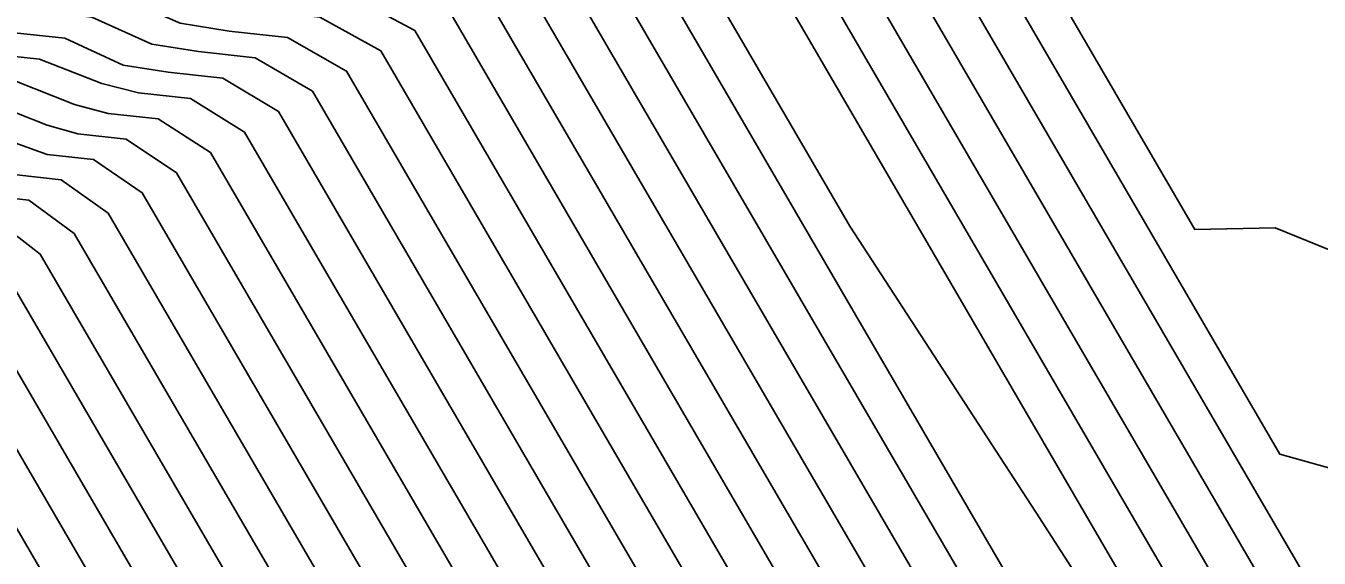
# Model space of a CAD drawing. Extents: x 2356077 to 2359823, y 225951 to 227822.
# Drawn here: x 2356630.02 to 2356657.91, y 226958.84 to 226970.32 of the extents above; entities that cross this region are included whole.
import ezdxf

# ---------------------------------------------------------------- set-up
doc = ezdxf.new("R2010")
doc.units = 0
doc.layers.add('DTM Contours Major', color=7, linetype='Continuous')
doc.layers.add('DTM Contours Minor', color=7, linetype='Continuous')

msp = doc.modelspace()

# ---------------------------------------------------------------- linework, layer by layer
at = {"layer": 'DTM Contours Major'}
for points in [[(2356639.419, 226992.247), (2356636.123, 226990.671), (2356635.843, 226990.496), (2356635.991, 226990.207), (2356636.182, 226989.622), (2356635.876, 226989.301), (2356635.595, 226988.994), (2356632.91, 226981.688), (2356632.547, 226980.196), (2356631.645, 226976.405), (2356631.799, 226975.425), (2356631.18, 226972.823), (2356632.394, 226972.453), (2356633.781, 226972.303), (2356635.18, 226971.742), (2356636.384, 226971.528), (2356637.756, 226971.38), (2356639.142, 226970.652), (2356647.283, 226956.67), (2356651.485, 226949.929), (2356655.481, 226943.203), (2356658.977, 226936.912)], [(2356642.025, 226940.218), (2356628.139, 226964.07), (2356627.305, 226964.806), (2356626.56, 226964.887), (2356626.236, 226965.199), (2356625.057, 226965.542), (2356624.179, 226965.637), (2356623.497, 226965.949), (2356624.238, 226969.064), (2356624.692, 226972.112), (2356624.979, 226973.805), (2356626.06, 226978.35), (2356626.571, 226980.3), (2356627.017, 226981.597), (2356627.885, 226984.058), (2356628.283, 226985.222), (2356628.664, 226986.369), (2356629.11, 226987.583), (2356629.27, 226988.349), (2356629.959, 226992.149)], [(2356641.848, 226992.056), (2356639.505, 226990.872), (2356637.094, 226989.719), (2356636.929, 226989.45), (2356637.206, 226988.905), (2356637.228, 226988.651), (2356637.335, 226988.441), (2356637.235, 226988.048), (2356634.985, 226981.922), (2356634.704, 226980.793), (2356634.222, 226978.763), (2356634.309, 226978.722), (2356634.119, 226976.703), (2356633.725, 226975.05), (2356635.145, 226974.723), (2356636.693, 226974.556), (2356638.19, 226974.002), (2356639.666, 226973.741), (2356641.238, 226973.571), (2356642.799, 226972.865), (2356669.489, 226927.021)], [(2356648.868, 226936.958), (2356645.937, 226941.993), (2356643.217, 226946.693), (2356640.466, 226951.39), (2356631.8, 226966.276), (2356630.787, 226966.998), (2356629.829, 226967.101), (2356629.26, 226967.33), (2356627.991, 226967.793), (2356626.93, 226967.908), (2356626.049, 226968.202), (2356626.674, 226970.829), (2356627.209, 226973.815), (2356627.369, 226975.378), (2356628.26, 226979.125), (2356628.781, 226980.948), (2356629.28, 226982.36), (2356630.268, 226985.072), (2356630.714, 226986.361), (2356631.11, 226987.615), (2356631.69, 226989.192), (2356631.87, 226989.769), (2356632.255, 226991.893)], [(2356652.402, 226939.621), (2356649.418, 226945.022), (2356646.01, 226950.684), (2356642.467, 226956.447), (2356635.468, 226968.469), (2356634.267, 226969.189), (2356633.09, 226969.317), (2356632.12, 226969.465), (2356630.862, 226970.05), (2356629.642, 226970.182), (2356628.638, 226970.613), (2356629.313, 226974.02), (2356629.152, 226974.401), (2356630.394, 226979.622), (2356630.843, 226981.474), (2356633.274, 226988.091), (2356633.859, 226989.395), (2356634.839, 226991.313)], [(2356646.501, 226975.817), (2356660.722, 226951.39), (2356664.408, 226949.18), (2356666.744, 226948.239), (2356669.072, 226947.782), (2356671.346, 226947.751), (2356673.516, 226948.089), (2356675.535, 226948.741), (2356677.354, 226949.648), (2356677.708, 226949.867), (2356678.051, 226950.096), (2356678.385, 226950.333), (2356678.708, 226950.58), (2356679.023, 226950.837), (2356679.33, 226951.104), (2356679.656, 226951.409), (2356679.975, 226951.726), (2356680.286, 226952.056), (2356680.59, 226952.4), (2356680.889, 226952.757)]]:
    msp.add_lwpolyline(points, dxfattribs=at)
at = {"layer": 'DTM Contours Minor'}
for points in [[(2356656.348, 226938.025), (2356653.061, 226943.962), (2356649.302, 226950.256), (2356645.358, 226956.579), (2356637.674, 226969.777), (2356636.361, 226970.504), (2356635.067, 226970.644), (2356633.961, 226970.831), (2356632.615, 226971.402), (2356631.294, 226971.545), (2356630.162, 226971.935), (2356630.928, 226975.191), (2356630.636, 226975.555), (2356631.685, 226979.963), (2356632.082, 226981.598), (2356634.725, 226988.792), (2356635.304, 226989.615), (2356635.552, 226990.036), (2356635.743, 226990.28), (2356635.455, 226990.826), (2356635.648, 226990.916), (2356635.695, 226991.033), (2356639.073, 226992.711)], [(2356639.27, 226992.49), (2356635.915, 226990.855), (2356635.627, 226990.705), (2356635.749, 226990.464), (2356635.949, 226989.985), (2356635.712, 226989.589), (2356635.433, 226989.288), (2356635.038, 226988.561), (2356632.496, 226981.642), (2356632.116, 226980.08), (2356631.138, 226975.968), (2356631.366, 226975.299), (2356630.671, 226972.379), (2356631.844, 226971.999), (2356633.198, 226971.852), (2356634.571, 226971.287), (2356635.726, 226971.086), (2356637.059, 226970.942), (2356638.408, 226970.215), (2356646.32, 226956.624), (2356650.395, 226950.098), (2356654.272, 226943.589), (2356657.662, 226937.475)], [(2356640.651, 226940.879), (2356627.408, 226963.626), (2356626.609, 226964.368), (2356625.909, 226964.444), (2356625.631, 226964.779), (2356624.469, 226965.092), (2356623.629, 226965.183), (2356622.987, 226965.498), (2356623.75, 226968.706), (2356624.194, 226971.763), (2356624.507, 226973.518), (2356625.619, 226978.194), (2356626.136, 226980.159), (2356626.571, 226981.43), (2356627.415, 226983.835), (2356627.802, 226984.974), (2356628.159, 226986.079), (2356628.589, 226987.249), (2356628.749, 226988.06), (2356629.498, 226992.19)], [(2356643.398, 226939.559), (2356628.871, 226964.512), (2356628.001, 226965.245), (2356627.212, 226965.33), (2356626.842, 226965.621), (2356625.644, 226965.992), (2356624.729, 226966.091), (2356624.008, 226966.4), (2356624.726, 226969.419), (2356625.192, 226972.459), (2356625.451, 226974.097), (2356626.499, 226978.504), (2356627.007, 226980.438), (2356627.464, 226981.761), (2356628.356, 226984.275), (2356628.764, 226985.465), (2356629.166, 226986.653), (2356629.63, 226987.916), (2356629.791, 226988.638), (2356630.42, 226992.105)], [(2356644.768, 226938.904), (2356629.603, 226964.953), (2356628.697, 226965.683), (2356627.865, 226965.773), (2356627.448, 226966.045), (2356626.231, 226966.443), (2356625.279, 226966.546), (2356624.518, 226966.851), (2356625.213, 226969.774), (2356625.693, 226972.803), (2356625.926, 226974.396), (2356626.939, 226978.658), (2356627.446, 226980.573), (2356627.913, 226981.921), (2356628.829, 226984.488), (2356629.665, 226986.928), (2356630.149, 226988.247), (2356630.311, 226988.925), (2356630.88, 226992.059)], [(2356646.137, 226938.252), (2356630.335, 226965.395), (2356629.394, 226966.121), (2356628.519, 226966.216), (2356628.052, 226966.471), (2356626.818, 226966.893), (2356625.829, 226967), (2356625.029, 226967.302), (2356625.701, 226970.127), (2356626.196, 226973.144), (2356626.402, 226974.705), (2356627.379, 226978.812), (2356627.887, 226980.705), (2356628.365, 226982.076), (2356629.305, 226984.693), (2356629.733, 226985.933), (2356630.159, 226987.19), (2356630.667, 226988.573), (2356630.831, 226989.211), (2356631.339, 226992.009)], [(2356647.504, 226937.603), (2356631.067, 226965.835), (2356630.09, 226966.559), (2356629.174, 226966.659), (2356628.656, 226966.9), (2356627.404, 226967.343), (2356626.379, 226967.454), (2356625.539, 226967.752), (2356626.187, 226970.479), (2356626.701, 226973.482), (2356626.882, 226975.028), (2356627.819, 226978.967), (2356628.331, 226980.831), (2356628.82, 226982.224), (2356629.784, 226984.89), (2356630.221, 226986.155), (2356630.644, 226987.428), (2356631.181, 226988.891), (2356631.351, 226989.493), (2356631.797, 226991.954)], [(2356639.384, 226991.947), (2356636.324, 226990.484), (2356636.06, 226990.288), (2356636.233, 226989.949), (2356636.367, 226989.359), (2356636.05, 226989.018), (2356636.001, 226989.017), (2356633.325, 226981.733), (2356632.978, 226980.314), (2356632.161, 226976.878), (2356632.248, 226975.617), (2356631.689, 226973.268), (2356632.945, 226972.907), (2356634.364, 226972.753), (2356635.787, 226972.198), (2356637.042, 226971.971), (2356638.453, 226971.818), (2356639.876, 226971.09), (2356648.246, 226956.715), (2356652.572, 226949.744), (2356656.689, 226942.799), (2356660.293, 226936.331)], [(2356650.231, 226936.316), (2356647.182, 226941.553), (2356644.435, 226946.371), (2356641.536, 226951.252), (2356632.532, 226966.716), (2356631.483, 226967.436), (2356630.484, 226967.544), (2356629.864, 226967.761), (2356628.577, 226968.243), (2356627.48, 226968.362), (2356626.559, 226968.65), (2356627.158, 226971.171), (2356627.722, 226974.139), (2356627.869, 226975.786), (2356628.701, 226979.286), (2356629.241, 226981.042), (2356629.751, 226982.469), (2356630.763, 226985.222), (2356631.217, 226986.535), (2356631.602, 226987.797), (2356632.386, 226990.036), (2356632.711, 226991.826)], [(2356649.708, 226940.647), (2356646.902, 226945.691), (2356643.719, 226950.945), (2356640.509, 226956.413), (2356634.006, 226967.582), (2356632.879, 226968.312), (2356631.799, 226968.429), (2356631.076, 226968.618), (2356629.747, 226969.144), (2356628.576, 226969.271), (2356627.584, 226969.572), (2356628.176, 226972.061), (2356628.598, 226974.899), (2356628.7, 226975.889), (2356629.56, 226979.506), (2356630.032, 226981.433), (2356632.898, 226989.233), (2356633.455, 226990.763), (2356633.628, 226991.717)], [(2356639.386, 226991.665), (2356636.52, 226990.295), (2356636.277, 226990.078), (2356636.475, 226989.69), (2356636.509, 226989.413), (2356636.313, 226988.893), (2356636.334, 226988.842), (2356633.739, 226981.779), (2356633.409, 226980.432), (2356632.69, 226977.411), (2356632.707, 226975.852), (2356632.198, 226973.713), (2356633.495, 226973.361), (2356634.947, 226973.204), (2356636.393, 226972.653), (2356637.699, 226972.413), (2356639.151, 226972.256), (2356640.61, 226971.529), (2356649.209, 226956.759), (2356653.655, 226949.536), (2356657.893, 226942.368), (2356661.61, 226935.726)], [(2356641.875, 226991.747), (2356639.563, 226990.616), (2356637.278, 226989.524), (2356637.147, 226989.239), (2356637.458, 226988.627), (2356637.477, 226988.379), (2356637.599, 226988.139), (2356637.518, 226987.734), (2356635.393, 226981.95), (2356635.132, 226980.895), (2356634.706, 226979.105), (2356634.864, 226978.913), (2356634.578, 226976.937), (2356634.233, 226975.49), (2356635.684, 226975.179), (2356637.232, 226975.011), (2356638.652, 226974.838), (2356640.219, 226974.195), (2356641.883, 226974.015), (2356643.445, 226973.455), (2356647.788, 226965.996), (2356651.798, 226959.83), (2356656.631, 226952.317), (2356661.712, 226943.71)], [(2356648.421, 226941.124), (2356645.673, 226946.032), (2356642.618, 226951.092), (2356633.272, 226967.144), (2356632.183, 226967.874), (2356631.144, 226967.986), (2356630.485, 226968.171), (2356629.171, 226968.693), (2356628.032, 226968.816), (2356627.07, 226969.103), (2356627.661, 226971.587), (2356628.159, 226974.504), (2356628.261, 226975.738), (2356629.127, 226979.381), (2356629.601, 226981.341), (2356632.387, 226988.924), (2356632.925, 226990.424), (2356633.141, 226991.615)], [(2356639.411, 226991.393), (2356636.713, 226990.104), (2356636.495, 226989.869), (2356636.718, 226989.429), (2356636.742, 226989.172), (2356636.606, 226988.739), (2356636.644, 226988.602), (2356634.154, 226981.826), (2356633.84, 226980.551), (2356633.245, 226978.047), (2356633.173, 226976.117), (2356632.707, 226974.158), (2356634.045, 226973.815), (2356635.53, 226973.654), (2356636.999, 226973.106), (2356638.357, 226972.856), (2356639.848, 226972.695), (2356641.343, 226971.968), (2356650.172, 226956.804), (2356654.73, 226949.293), (2356659.091, 226941.897), (2356662.925, 226935.082)], [(2356651.03, 226940.124), (2356648.126, 226945.34), (2356644.826, 226950.792), (2356641.476, 226956.451), (2356634.738, 226968.024), (2356633.575, 226968.751), (2356632.452, 226968.872), (2356631.66, 226969.071), (2356630.318, 226969.596), (2356629.119, 226969.725), (2356628.101, 226970.047), (2356628.699, 226972.562), (2356629.157, 226976.117), (2356630, 226979.661), (2356630.467, 226981.533), (2356633.989, 226991.122)], [(2356653.718, 226939.096), (2356650.634, 226944.677), (2356647.11, 226950.549), (2356643.431, 226956.49), (2356636.204, 226968.904), (2356634.965, 226969.627), (2356633.749, 226969.759), (2356632.737, 226969.92), (2356631.448, 226970.501), (2356630.193, 226970.636), (2356629.146, 226971.051), (2356629.853, 226974.408), (2356629.644, 226974.773), (2356630.823, 226979.732), (2356631.254, 226981.511), (2356634.064, 226989.159), (2356635.059, 226990.827), (2356635.106, 226990.959), (2356635.08, 226991.126)], [(2356639.453, 226991.13), (2356636.904, 226989.912), (2356636.712, 226989.659), (2356636.961, 226989.168), (2356636.983, 226988.916), (2356637.072, 226988.74), (2356636.942, 226988.333), (2356634.569, 226981.873), (2356634.272, 226980.671), (2356633.746, 226978.458), (2356633.777, 226978.399), (2356633.644, 226976.404), (2356633.216, 226974.604), (2356634.595, 226974.269), (2356636.112, 226974.105), (2356637.601, 226973.557), (2356639.013, 226973.298), (2356640.545, 226973.133), (2356642.075, 226972.41), (2356651.129, 226956.859), (2356655.776, 226948.991), (2356660.261, 226941.358)], [(2356658.326, 226932.605), (2356651.848, 226944.324), (2356648.207, 226950.406), (2356644.395, 226956.534), (2356636.939, 226969.34), (2356635.663, 226970.066), (2356634.408, 226970.201), (2356633.35, 226970.376), (2356632.032, 226970.951), (2356630.744, 226971.09), (2356629.654, 226971.492), (2356630.392, 226974.8), (2356630.139, 226975.159), (2356631.254, 226979.848), (2356631.668, 226981.554), (2356634.404, 226989.003), (2356635.223, 226990.193), (2356635.341, 226990.552), (2356635.36, 226990.795), (2356635.227, 226991.056)], [(2356648.71, 226977.119), (2356655.228, 226965.923), (2356656.96, 226965.963), (2356658.105, 226965.497)], [(2356647.974, 226976.685), (2356657.059, 226961.079), (2356659.374, 226960.433), (2356660.943, 226959.795), (2356662.516, 226959.437), (2356664.081, 226959.335), (2356665.629, 226959.464), (2356667.146, 226959.797), (2356668.624, 226960.31), (2356669.296, 226960.604), (2356669.959, 226960.931), (2356670.615, 226961.291), (2356671.264, 226961.685), (2356671.91, 226962.112), (2356672.552, 226962.572), (2356674.277, 226963.97), (2356675.968, 226965.568), (2356677.599, 226967.325), (2356679.144, 226969.2), (2356680.574, 226971.152), (2356681.862, 226973.142)], [(2356647.237, 226976.251), (2356658.891, 226956.234), (2356661.996, 226954.951), (2356664.025, 226954.185), (2356666.057, 226953.815), (2356668.061, 226953.793), (2356670.005, 226954.073), (2356671.854, 226954.605), (2356673.578, 226955.344), (2356674.033, 226955.58), (2356674.475, 226955.829), (2356674.907, 226956.09), (2356675.328, 226956.363), (2356675.739, 226956.647), (2356676.14, 226956.943), (2356677.255, 226957.866), (2356678.301, 226958.873), (2356679.281, 226959.952), (2356680.202, 226961.093), (2356681.068, 226962.282)], [(2356645.764, 226975.383), (2356662.553, 226946.546), (2356666.352, 226943.721), (2356668.271, 226942.774), (2356670.157, 226942.187), (2356671.988, 226941.911), (2356673.743, 226941.897), (2356675.402, 226942.096), (2356676.944, 226942.46), (2356677.92, 226942.78), (2356678.83, 226943.16), (2356679.675, 226943.602), (2356680.455, 226944.113), (2356681.168, 226944.698)], [(2356645.028, 226974.949), (2356664.384, 226941.702), (2356668.031, 226937.951), (2356669.521, 226937.052), (2356670.982, 226936.394), (2356672.416, 226935.952), (2356673.823, 226935.7), (2356675.204, 226935.61), (2356676.56, 226935.657), (2356678.092, 226935.854), (2356679.568, 226936.207), (2356680.967, 226936.726)], [(2356644.292, 226974.515), (2356666.216, 226936.857), (2356669.72, 226931.925), (2356670.762, 226931.2), (2356671.793, 226930.59), (2356672.819, 226930.088), (2356673.843, 226929.687), (2356674.87, 226929.38), (2356675.905, 226929.159), (2356678.039, 226928.958), (2356680.163, 226929.092), (2356682.217, 226929.567)]]:
    msp.add_lwpolyline(points, dxfattribs=at)

doc.saveas('drawing.dxf')
